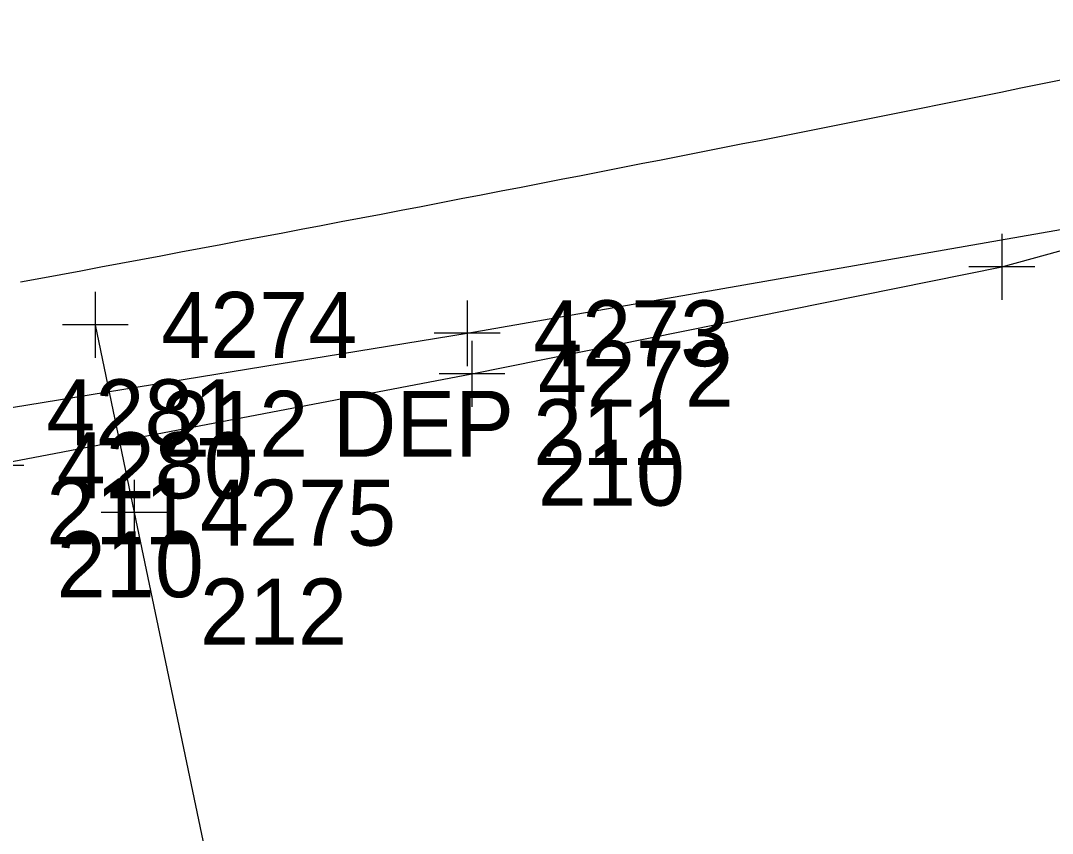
# Model space of a CAD drawing. Extents: x 352921 to 392463, y 10654752 to 10749237.
# Drawn here: x 385206.7 to 385285, y 10655109.4 to 10655171 of the extents above; entities that cross this region are included whole.
import ezdxf

# ---------------------------------------------------------------- set-up
doc = ezdxf.new("R2010")
doc.units = 0
for name, color, linetype in [('LIMITS', 7, 'Continuous'), ('TELE', 7, 'Continuous'), ('TELE_#', 7, 'Continuous'), ('TELE_DES', 7, 'Continuous'), ('TELE_SPOT', 7, 'Continuous'), ('UE', 7, 'Continuous'), ('UE_#', 7, 'Continuous'), ('UE_DES', 7, 'Continuous'), ('UE_SPOT', 7, 'Continuous'), ('UNK', 7, 'Continuous'), ('UNK_#', 7, 'Continuous'), ('UNK_DES', 7, 'Continuous'), ('UNK_SPOT', 7, 'Continuous')]:
    doc.layers.add(name, color=color, linetype=linetype)

msp = doc.modelspace()

# ---------------------------------------------------------------- linework, layer by layer
at = {"layer": 'LIMITS'}
msp.add_arc((384382.228, 10659611.286), 4535.651, 280.473531, 281.723519, dxfattribs=at)
at = {"layer": 'TELE'}
msp.add_lwpolyline([(384747.627, 10655136.991), (384748.289, 10655132.79), (384864.882, 10655116.4), (384904.438, 10655114.09), (384940.222, 10655113.851), (384989.724, 10655114.829), (385023.765, 10655115.706), (385058.87, 10655118.421), (385097.189, 10655121.918), (385138.828, 10655127.864), (385177.953, 10655136.443), (385203.677, 10655141.305), (385240.611, 10655147.3), (385311.97, 10655159.774), (385329.899, 10655165.918), (385337.911, 10655171.011)], dxfattribs=at)
at = {"layer": 'TELE_SPOT'}
for p, q in [((385240.611, 10655149.8), (385240.611, 10655144.8)), ((385243.111, 10655147.3), (385238.111, 10655147.3))]:
    msp.add_line(p, q, dxfattribs=at)
at = {"layer": 'UE'}
msp.add_lwpolyline([(384730.516, 10655142.248), (384745.733, 10655134.035), (384868.2, 10655112.332), (384904.067, 10655110.398), (384941.103, 10655110.136), (384985.18, 10655110.583), (385022.46, 10655112.297), (385059.503, 10655115.256), (385097.584, 10655119.391), (385139.035, 10655125.764), (385179.125, 10655132.443), (385204.463, 10655137.286), (385240.969, 10655144.229), (385281.18, 10655152.342), (385301.342, 10655157.875)], dxfattribs=at)
at = {"layer": 'UE_SPOT'}
for p, q in [((385281.18, 10655154.842), (385281.18, 10655149.842)), ((385283.68, 10655152.342), (385278.68, 10655152.342)), ((385240.969, 10655146.729), (385240.969, 10655141.729)), ((385243.469, 10655144.229), (385238.469, 10655144.229)), ((385206.963, 10655137.286), (385201.963, 10655137.286))]:
    msp.add_line(p, q, dxfattribs=at)
at = {"layer": 'UNK'}
msp.add_lwpolyline([(385212.392, 10655147.936), (385215.337, 10655133.698), (385222.139, 10655101.216), (385225.708, 10655086.492), (385231.188, 10655061.477), (385233.554, 10655047.118)], dxfattribs=at)
at = {"layer": 'UNK_SPOT'}
for p, q in [((385212.392, 10655150.436), (385212.392, 10655145.436)), ((385214.892, 10655147.936), (385209.892, 10655147.936)), ((385215.337, 10655136.198), (385215.337, 10655131.198)), ((385217.837, 10655133.698), (385212.837, 10655133.698))]:
    msp.add_line(p, q, dxfattribs=at)

# ---------------------------------------------------------------- texts
at = {"layer": 'TELE_#'}
for s, p in [('4273', (385245.611, 10655144.8)), ('4281', (385208.677, 10655138.805))]:
    msp.add_text(s, height=5, dxfattribs=at).set_placement(p)
at = {"layer": 'TELE_DES'}
for p in [(385245.611, 10655137.3), (385208.677, 10655131.305)]:
    msp.add_text('211', height=5, dxfattribs=at).set_placement(p)
at = {"layer": 'UE_#'}
for s, p in [('4272', (385245.969, 10655141.729)), ('4280', (385209.463, 10655134.786))]:
    msp.add_text(s, height=5, dxfattribs=at).set_placement(p)
at = {"layer": 'UE_DES'}
for p in [(385245.969, 10655134.229), (385209.463, 10655127.286)]:
    msp.add_text('210', height=5, dxfattribs=at).set_placement(p)
at = {"layer": 'UNK_#'}
for s, p in [('4274', (385217.392, 10655145.436)), ('4275', (385220.337, 10655131.198))]:
    msp.add_text(s, height=5, dxfattribs=at).set_placement(p)
at = {"layer": 'UNK_DES'}
for s, p in [('212 DEP', (385217.392, 10655137.936)), ('212', (385220.337, 10655123.698))]:
    msp.add_text(s, height=5, dxfattribs=at).set_placement(p)

doc.saveas('drawing.dxf')
